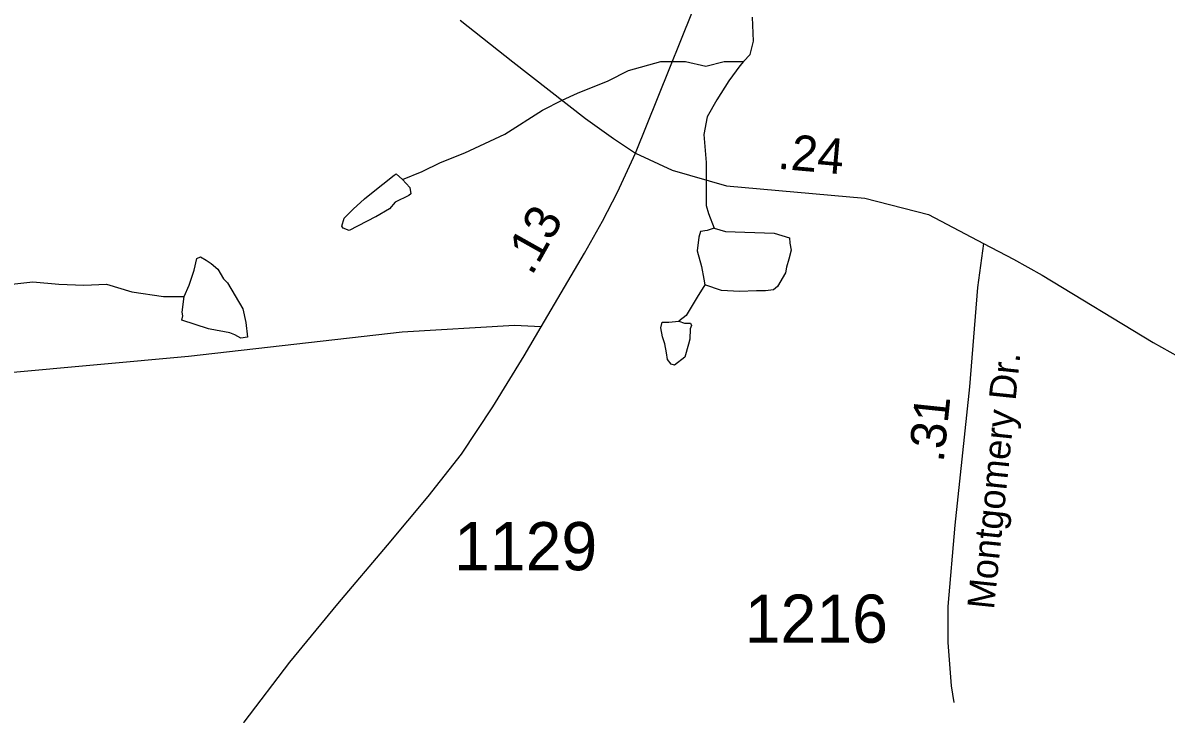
# Model space of a CAD drawing. Extents: x 1950930 to 2061844, y 904556 to 1017002.
# Drawn here: x 2001746 to 2005783, y 924363 to 926803 of the extents above; entities that cross this region are included whole.
import ezdxf

# ---------------------------------------------------------------- set-up
doc = ezdxf.new("R2010")
doc.units = 0
for name, color, linetype in [('Exist Hydrographic Misc Water Feature', 7, 'Continuous'), ('Exist Road Primary US Structure Standard Bridge CELL', 7, 'Continuous'), ('Exist Road Secondary Mileage Hundredths English Label', 7, 'Continuous'), ('Exist Road Secondary Type 51 Attributed', 7, 'Continuous'), ('Exist Road Secondary Type 51 Label', 7, 'Continuous'), ('Exist Road Secondary Type 51 Number Label', 7, 'Continuous')]:
    doc.layers.add(name, color=color, linetype=linetype)

msp = doc.modelspace()

# ---------------------------------------------------------------- linework, layer by layer
at = {"layer": 'Exist Hydrographic Misc Water Feature'}
for points in [[(2004290.3, 926666.9), (2004314.1, 926691), (2004326.3, 926739), (2004322.1, 926823.1)], [(2003086.5, 926250.4), (2003156.3, 926278.1), (2003220.3, 926310.3), (2003306.4, 926344.3), (2003448.2, 926410.6), (2003580.2, 926494.5), (2003650.2, 926530.5), (2003704.2, 926554.6), (2003812.1, 926598.7), (2003884.4, 926634.6), (2003998.2, 926666.7), (2004086.2, 926666.8), (2004158.1, 926650.9), (2004222.1, 926667), (2004290.3, 926666.9)], [(2004290.3, 926666.9), (2004278.2, 926651), (2004238.4, 926599), (2004196.3, 926531), (2004162.2, 926471), (2004150.4, 926408.9), (2004158.3, 926310.9), (2004158.5, 926226.9), (2004158.4, 926159), (2004166.7, 926130.9), (2004186.6, 926079)], [(2003086.5, 926250.4), (2003112.5, 926222.2), (2003116.3, 926200.2), (2003108.3, 926194.1), (2003060.6, 926170.2), (2003040.4, 926146.3), (2002992.6, 926118.1), (2002990.6, 926118.1), (2002898.4, 926070.1), (2002876.6, 926078.1), (2002872.5, 926086.1), (2002880.6, 926114.1), (2002912.4, 926146), (2002952.5, 926182.2), (2002976.6, 926202.1), (2003056.3, 926266.1), (2003064.3, 926270.2), (2003086.5, 926250.4)], [(2004186.6, 926079), (2004162.5, 926070.9), (2004138.4, 926066.8), (2004132.4, 926046.9), (2004126.5, 925998.8), (2004142.8, 925942.7), (2004150.7, 925898.9), (2004154.6, 925878.8)], [(2004186.6, 926079), (2004226.7, 926067), (2004398.6, 926061.1), (2004452.7, 926044.9), (2004454.6, 926025.2), (2004458.7, 926001.1), (2004450.8, 925969.1), (2004442.7, 925941.1), (2004438.7, 925921.2), (2004410.8, 925873.2), (2004396.7, 925861), (2004368.7, 925857), (2004336.6, 925857), (2004276.8, 925854.9), (2004212.6, 925858.9), (2004154.6, 925878.8)], [(2002314.7, 925837.7), (2002332.6, 925877.7), (2002350.7, 925929.8), (2002360.4, 925971.6), (2002372.7, 925977.6), (2002392.5, 925965.7), (2002410.6, 925953.9), (2002434.5, 925933.7), (2002454.5, 925899.8), (2002468.6, 925885.7), (2002522.8, 925793.7), (2002532.7, 925745.9), (2002538.8, 925693.9), (2002514.8, 925689.8), (2002494.7, 925701.7), (2002476.8, 925709.6), (2002406.8, 925721.6), (2002400.6, 925723.7), (2002306.7, 925753.5), (2002310.7, 925769.5), (2002308.6, 925781.7), (2002314.7, 925837.7)], [(2001040.7, 925803), (2001084.6, 925831), (2001132.6, 925851), (2001200.4, 925863), (2001300.4, 925859), (2001392.6, 925855.1), (2001464.8, 925839.2), (2001558.6, 925855.3), (2001674.6, 925877.2), (2001780.5, 925889.4), (2001872.6, 925881.3), (2001960.8, 925877.5), (2002040.6, 925881.4), (2002130.6, 925853.6), (2002242.5, 925837.6), (2002314.7, 925837.7)], [(2004154.6, 925878.8), (2004126.8, 925834.7), (2004088.7, 925770.9), (2004062.7, 925750.7)], [(2004062.7, 925750.7), (2004082.8, 925742.8), (2004102.9, 925742.7), (2004106.6, 925734.7), (2004102.8, 925722.7), (2004100.7, 925686.9), (2004096.7, 925669), (2004083, 925622.7), (2004047, 925594.8), (2004034.9, 925598.7), (2004022.8, 925614.7), (2004018.7, 925638.7), (2004012.8, 925670.7), (2004004.7, 925694.8), (2003998.8, 925726.8), (2004002.9, 925746.7), (2004026.8, 925746.9), (2004062.7, 925750.7)]]:
    msp.add_lwpolyline(points, dxfattribs=at)
at = {"layer": 'Exist Road Secondary Type 51 Attributed'}
for points in [[(2003908.9, 926343.3), (2004190.9, 927043.4), (2004300.2, 927338.2), (2004414.1, 927570.7), (2004505.9, 927781.1), (2004597, 927922.4), (2004627.4, 927971), (2004757.2, 928111.6), (2004891.7, 928224.3), (2005013.8, 928344.1), (2005155.4, 928452.5), (2005273.2, 928546.7), (2005457.2, 928658.9), (2005577.8, 928712.5), (2005632.8, 928739.5)], [(2003289.9, 926813.1), (2003476, 926666.1), (2003732.8, 926465.4), (2003831.3, 926395), (2003908.9, 926343.3)], [(2003576.5, 925730.8), (2003728.6, 925990.4), (2003792.4, 926102.7), (2003845.5, 926206), (2003908.9, 926343.3)], [(2003908.9, 926343.3), (2004038.7, 926283.7), (2004230.8, 926227.9), (2004719.2, 926184.9), (2004943.9, 926127.2), (2005138.3, 926023.9)], [(2005138.3, 926023.9), (2005117, 925868.9), (2005088.3, 925518.6), (2005037.1, 925030.5), (2005011.8, 924743.7), (2005011.8, 924616.1), (2005023.9, 924463.1), (2005034, 924404.2)], [(2005138.3, 926023.9), (2005244.5, 925969.2), (2005345.5, 925912.2), (2005737.1, 925674.8), (2005973.2, 925542.9)], [(2003576.5, 925730.8), (2003481.3, 925735.4), (2003085.1, 925711.1), (2002330.9, 925626.1), (2001685.2, 925566.4), (2001483.6, 925550.2), (2001340.3, 925535.8), (2001165.5, 925521.7), (2001094, 925518.8), (2001040.9, 925518.8), (2000967.5, 925526.2), (2000755, 925571.5), (2000561.1, 925615.6), (2000439, 925643.5), (2000373, 925647.4), (2000291.1, 925649.4), (2000083.4, 925651.2), (1999929, 925654.2), (1999603.3, 925659.5), (1999299.6, 925661)], [(2001801.7, 922657.1), (2001867, 922818.1), (2001952, 922995.9), (2002018.8, 923169.1), (2002088.6, 923330.2), (2002181.2, 923532.3), (2002274.3, 923760.5), (2002318.2, 923888.6), (2002370.1, 924012.6), (2002437.8, 924168.9), (2002526.6, 924335.3), (2002688.3, 924547.3), (2002858.3, 924752.4), (2003033.7, 924959.8), (2003176.4, 925131.5), (2003294.1, 925281.2), (2003404.9, 925448.3), (2003516.5, 925628.4), (2003576.5, 925730.8)]]:
    msp.add_lwpolyline(points, dxfattribs=at)

# ---------------------------------------------------------------- texts
at = {"layer": 'Exist Road Primary US Structure Standard Bridge CELL'}
for s, rotation, p in [('.24', 354.9747, (2004408.6, 926288.7)), ('.13', 60.7125, (2003542.9, 925907.8))]:
    msp.add_text(s, height=125, rotation=rotation, dxfattribs=at).set_placement(p)
at = {"layer": 'Exist Road Secondary Mileage Hundredths English Label'}
msp.add_text('.31', height=125, rotation=84.02, dxfattribs=at).set_placement((2004997.2, 925249.5))
at = {"layer": 'Exist Road Secondary Type 51 Label'}
msp.add_text('Montgomery Dr.', height=95, rotation=84.0837, dxfattribs=at).set_placement((2005175, 924730.8))
at = {"layer": 'Exist Road Secondary Type 51 Number Label'}
for s, p in [('1129', (2003268.3, 924871.2)), ('1216', (2004295.1, 924615.4))]:
    msp.add_text(s, height=170, dxfattribs=at).set_placement(p)

doc.saveas('drawing.dxf')
